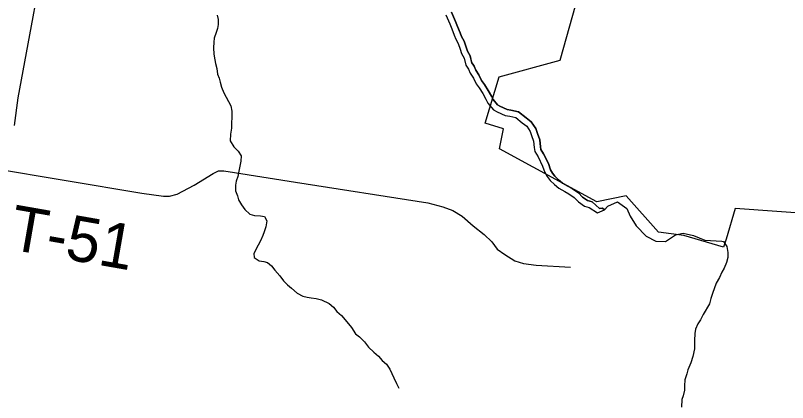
# Model space of a CAD drawing. Extents: x 1310247 to 1664935, y 235267 to 584339.
# Drawn here: x 1510976 to 1516112, y 350865 to 353439 of the extents above; entities that cross this region are included whole.
import ezdxf

# ---------------------------------------------------------------- set-up
doc = ezdxf.new("R2010")
doc.units = 0
for name, color, linetype in [('GM_X_Corporation', 7, 'Continuous'), ('GM_X_County_Road', 7, 'Continuous'), ('GM_X_Minor_River', 7, 'Continuous'), ('GM_X_Township_Road', 7, 'Continuous'), ('GM_X_Township_Road_Text', 7, 'Continuous')]:
    doc.layers.add(name, color=color, linetype=linetype)

msp = doc.modelspace()

# ---------------------------------------------------------------- linework, layer by layer
at = {"layer": 'GM_X_Corporation'}
msp.add_lwpolyline([(1516532.5, 352100.1), (1515764.3, 352156.6), (1515703.4, 351951.2), (1515684.5, 351897.5), (1515422.7, 351975), (1515252.2, 351997.5), (1515038.1, 352239.4), (1514844.1, 352199.9), (1514195.5, 352552), (1514222.5, 352684.4), (1514101, 352723.6), (1514193.5, 353030.8), (1514598.5, 353143), (1515063.1, 354791.3)], dxfattribs=at)
at = {"layer": 'GM_X_County_Road'}
msp.add_lwpolyline([(1510968.3, 352708.5), (1510992.6, 352891.8), (1511208.5, 354055.5), (1511250, 354329.7), (1511392.8, 355127.6), (1511444.1, 355410.6), (1511487.2, 355787.9), (1511530.3, 356065.6), (1511538.4, 356199), (1511535.7, 356283.9), (1511514.1, 356320.3), (1511479.1, 356343.2), (1511387.5, 356352.6), (1511049.2, 356370.1), (1510343, 356406.5)], dxfattribs=at)
at = {"layer": 'GM_X_Minor_River'}
for points in [[(1512317.8, 353441.3), (1512323.2, 353413.1), (1512324.4, 353379), (1512319.9, 353353), (1512311.3, 353325.1), (1512298.5, 353289.3), (1512295.9, 353261.3), (1512293.1, 353223.2), (1512296.2, 353181.1), (1512301.5, 353144.9), (1512306.9, 353118.7), (1512314.3, 353086.5), (1512319.5, 353048.2), (1512330.9, 353021.9), (1512338.4, 352995.7), (1512345.7, 352963.5), (1512360.9, 352925), (1512376.3, 352896.6), (1512393.7, 352866.2), (1512409.1, 352837.8), (1512414.4, 352803.6), (1512415.5, 352763.5), (1512412.7, 352723.4), (1512411.9, 352689.4), (1512407.1, 352649.3), (1512404.2, 352605.3), (1512427.4, 352566.7), (1512456.7, 352536), (1512476.1, 352505.5), (1512475.4, 352469.5), (1512466.4, 352425.5), (1512459.7, 352393.6), (1512455.2, 352367.6), (1512444.5, 352337.8), (1512440, 352309.8), (1512439.2, 352273.7), (1512452.5, 352239.3), (1512459.9, 352213.1), (1512479.3, 352180.6), (1512500.6, 352148.1), (1512534, 352117.3), (1512565.8, 352108.6), (1512605.8, 352107.8), (1512631.7, 352101.3), (1512647.1, 352072.9), (1512642.2, 352032.9), (1512629.6, 352001), (1512621, 351975.2), (1512606.3, 351941.4), (1512589.6, 351911.6), (1512560.5, 351856.1), (1512563.9, 351830), (1512597.5, 351807.2), (1512627.4, 351802.6), (1512653.3, 351796), (1512678.8, 351775.4), (1512700.2, 351744.9), (1512733.4, 351708.1), (1512758.8, 351675.5), (1512786.2, 351648.9), (1512811.8, 351626.3), (1512849.1, 351591.5), (1512886.7, 351572.6), (1512916.6, 351566), (1512942.5, 351561.4), (1512976.4, 351556.7), (1513012.2, 351548), (1513061.8, 351522.9), (1513091.3, 351500.2), (1513112.7, 351469.7), (1513144.2, 351445), (1513169.5, 351414.4), (1513210.5, 351363.4), (1513237.6, 351322.7), (1513263.2, 351302.1), (1513296.6, 351269.4), (1513323.8, 351232.7), (1513359.1, 351199.9), (1513390.6, 351173.2), (1513414, 351144.6), (1513443.5, 351120), (1513466.8, 351087.4)], [(1513837.8, 353444.3), (1513864.4, 353383.5), (1513877.6, 353351.1), (1513894.7, 353308.6), (1513906, 353282.3), (1513921.3, 353251.9), (1513934.5, 353215.5), (1513943.8, 353185.2), (1513961.1, 353154.8), (1513972.1, 353108.4)], [(1513837.8, 353444.3), (1513864.4, 353383.5), (1513877.6, 353351.1), (1513894.7, 353308.6), (1513906, 353282.3), (1513921.3, 353251.9), (1513934.5, 353215.5), (1513943.8, 353185.2), (1513961.1, 353154.8), (1513972.1, 353108.4)], [(1514010.8, 353125.1), (1514000.1, 353170.1), (1513982.1, 353201.8), (1513973.9, 353228.7), (1513959.5, 353268.3), (1513943.6, 353299.9), (1513933, 353324.6), (1513916.1, 353366.7), (1513902.6, 353399.7), (1513875.8, 353461)], [(1513875.8, 353461), (1513902.6, 353399.7), (1513916.1, 353366.7), (1513933, 353324.6), (1513943.6, 353299.9), (1513959.5, 353268.3), (1513973.9, 353228.7), (1513982.1, 353201.8), (1514000.1, 353170.1), (1514012.4, 353117.9)], [(1514006.7, 353131.2), (1514026.1, 353101.8), (1514037.5, 353075.4), (1514058.1, 353043.7), (1514076.7, 353006.2), (1514095.2, 352981), (1514119.4, 352940.5), (1514141.3, 352902.7), (1514153.1, 352879.4), (1514181.4, 352845), (1514198.7, 352836.5), (1514246.4, 352813.9), (1514271.6, 352810), (1514322.3, 352798.6), (1514372.6, 352757.8), (1514407, 352731.2), (1514436.9, 352686.7), (1514448.1, 352655.3), (1514462.8, 352612.4), (1514468.3, 352566.1), (1514470.6, 352548.4), (1514488.2, 352518), (1514520.5, 352453.8), (1514535.1, 352412.5), (1514547.4, 352391.4), (1514563.1, 352370), (1514588.7, 352346.7), (1514614.7, 352324.8), (1514650.4, 352304.1), (1514679.5, 352288.6), (1514720.4, 352259.9), (1514747.8, 352231.2), (1514780, 352208.6), (1514812.4, 352199.2), (1514861.4, 352154.8), (1514880.6, 352157.8), (1514893.9, 352147.8)], [(1514893.9, 352147.8), (1514880.6, 352157.8), (1514861.4, 352154.8), (1514812.4, 352199.2), (1514780, 352208.6), (1514747.8, 352231.2), (1514720.4, 352259.9), (1514679.5, 352288.6), (1514650.4, 352304.1), (1514614.7, 352324.8), (1514588.7, 352346.7), (1514563.1, 352370), (1514547.4, 352391.4), (1514535.1, 352412.5), (1514520.5, 352453.8), (1514488.2, 352518), (1514470.6, 352548.4), (1514468.3, 352566.1), (1514462.8, 352612.4), (1514448.1, 352655.3), (1514436.9, 352686.7), (1514407, 352731.2), (1514372.6, 352757.8), (1514322.3, 352798.6), (1514271.6, 352810), (1514246.4, 352813.9), (1514198.7, 352836.5), (1514181.4, 352845), (1514153.1, 352879.4), (1514141.3, 352902.7), (1514119.4, 352940.5), (1514095.2, 352981), (1514076.7, 353006.2), (1514058.1, 353043.7), (1514037.5, 353075.4), (1514026.1, 353101.8), (1514010.8, 353125.1)], [(1513972, 353108.4), (1513989.4, 353082), (1514000.8, 353055.6), (1514022.1, 353023.1), (1514041.2, 352984.6), (1514060.5, 352958.1), (1514083.6, 352919.5), (1514104.8, 352882.9), (1514118.2, 352856.6), (1514155.1, 352811.7), (1514180.7, 352799.1), (1514234.1, 352773.9), (1514263.9, 352769.2), (1514303.7, 352760.3), (1514346.9, 352725.2), (1514376.3, 352702.5), (1514399.6, 352667.8), (1514409, 352641.6), (1514422.1, 352603.2), (1514427.1, 352560.9), (1514430.6, 352534.8), (1514451.7, 352498.3), (1514482.3, 352437.4), (1514497.3, 352395), (1514512.7, 352368.6), (1514532, 352342.1), (1514561.4, 352315.5), (1514590.8, 352290.8), (1514630.2, 352267.8), (1514657.8, 352253.2), (1514693.2, 352228.3), (1514720.6, 352199.6), (1514761.8, 352170.7), (1514791.6, 352162), (1514847.3, 352125.7), (1514893.9, 352147.8)], [(1513972.1, 353108.4), (1513989.4, 353082), (1514000.8, 353055.6), (1514022.1, 353023.1), (1514041.2, 352984.6), (1514060.5, 352958.1), (1514083.6, 352919.5), (1514104.8, 352882.9), (1514118.2, 352856.6), (1514155.1, 352811.7), (1514180.7, 352799.1), (1514234.1, 352773.9), (1514263.9, 352769.2), (1514303.7, 352760.3), (1514346.9, 352725.2), (1514376.3, 352702.5), (1514399.6, 352667.8), (1514409, 352641.6), (1514422.1, 352603.2), (1514427.1, 352560.9), (1514430.6, 352534.8), (1514451.7, 352498.3), (1514482.3, 352437.4), (1514497.3, 352395), (1514512.7, 352368.6), (1514532, 352342.1), (1514561.4, 352315.5), (1514590.8, 352290.8), (1514630.2, 352267.8), (1514657.8, 352253.2), (1514693.2, 352228.3), (1514720.6, 352199.6), (1514761.8, 352170.7), (1514791.6, 352162), (1514847.3, 352125.7), (1514893.9, 352147.8)], [(1514893.9, 352147.8), (1514915.1, 352171.6), (1514979.8, 352200.6), (1515043.2, 352155.4), (1515064.4, 352104.9), (1515105.5, 352040), (1515170.5, 351972.6), (1515236.2, 351939.4), (1515300.3, 351936.3), (1515365.2, 351979.4), (1515417.6, 351992.6), (1515485.6, 351975.4), (1515561.3, 351944), (1515673.8, 351939.2)], [(1515673.8, 351939.2), (1515685.2, 351935.6), (1515708.4, 351903), (1515715.5, 351862.8), (1515714.8, 351830.7), (1515706.1, 351796.8), (1515689.2, 351759.1), (1515674.6, 351731.3), (1515657.9, 351697.6), (1515637, 351658), (1515624.2, 351622.2), (1515615.7, 351596.3), (1515600.8, 351556.5), (1515592, 351520.6), (1515550.5, 351451.4), (1515531.7, 351415.7), (1515515.1, 351388), (1515500.3, 351352.2), (1515495.7, 351324.3), (1515492.7, 351278.2), (1515492.1, 351252.2), (1515493.4, 351222.1), (1515482.3, 351172.2), (1515467.3, 351128.4), (1515448.3, 351082.7), (1515441.8, 351056.8), (1515428.9, 351017), (1515426, 350977), (1515425.3, 350946.9), (1515416.5, 350911), (1515408, 350885.2), (1515406.8, 350835.1)], [(1513466.8, 351087.4), (1513480.2, 351059), (1513491.6, 351028.7), (1513510.8, 350992.2), (1513526.2, 350961.8)]]:
    msp.add_lwpolyline(points, dxfattribs=at)
at = {"layer": 'GM_X_Township_Road'}
msp.add_lwpolyline([(1510806.6, 352425.5), (1511816.4, 352257.9), (1511960.4, 352238.4), (1512000.5, 352238), (1512050.7, 352251.5), (1512163.4, 352310.5), (1512290.4, 352387.5), (1512326.7, 352405.1), (1512362.7, 352406.8), (1512432.7, 352396), (1512838.7, 352331.8), (1513718.7, 352192.6), (1513818.6, 352165.6), (1513884.4, 352142.9), (1513946.2, 352104.2), (1514019.6, 352041.3), (1514093.1, 351982.4), (1514144.7, 351933.7), (1514180.3, 351885.2), (1514232, 351848.6), (1514297.7, 351807.9), (1514355.6, 351789.3), (1514439.7, 351778.4), (1514667.9, 351766.1)], dxfattribs=at)

# ---------------------------------------------------------------- texts
at = {"layer": 'GM_X_Township_Road_Text'}
msp.add_text('T-51', height=300, rotation=350.0738, dxfattribs=at).set_placement((1510924, 351886.2))

doc.saveas('drawing.dxf')
